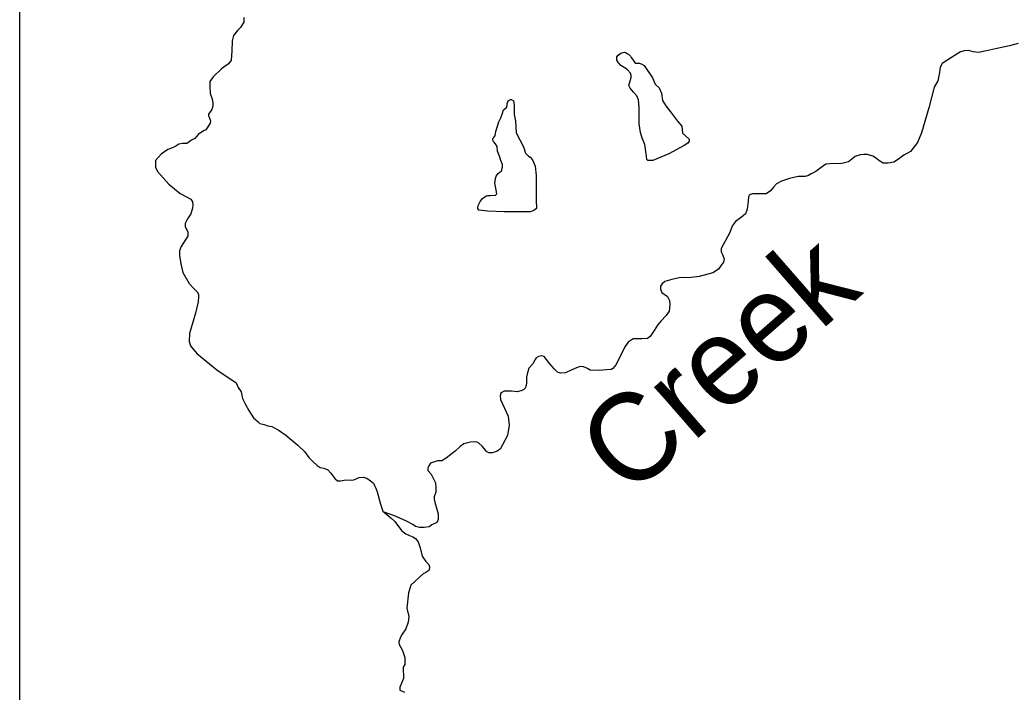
# Model space of a CAD drawing. Extents: x 1720274 to 1751788, y 372074 to 391887.
# Drawn here: x 1729991 to 1730745, y 380525 to 381036 of the extents above; entities that cross this region are included whole.
import ezdxf

# ---------------------------------------------------------------- set-up
doc = ezdxf.new("R2010")
doc.units = 0
doc.layers.add('Level 35', color=7, linetype='Continuous')
doc.layers.add('R_Draft', color=7, linetype='Continuous')

msp = doc.modelspace()

# ---------------------------------------------------------------- linework, layer by layer
at = {"layer": 'Level 35'}
for points in [[(1730161.03, 381037.42), (1730161.03, 381035.49), (1730161.03, 381034.04), (1730160.07, 381032.35), (1730158.38, 381029.94), (1730156.22, 381027.77), (1730153.09, 381023.92), (1730152.12, 381019.82), (1730151.88, 381011.86), (1730151.4, 381005.11), (1730149.23, 381002.21), (1730143.93, 380998.6), (1730137.67, 380992.33), (1730135.26, 380988.95)], [(1730749.77, 381017.73), (1730743, 381015.92), (1730732.39, 381013.66), (1730725.61, 381012.3), (1730719.51, 381010.94), (1730715.45, 381011.4), (1730711.84, 381012.53), (1730708.68, 381012.3), (1730705.74, 381011.4), (1730698.97, 381007.1), (1730691.97, 381002.58), (1730690.38, 380999.87), (1730689.93, 380995.8), (1730688.58, 380989.47), (1730685.87, 380984.5), (1730681.8, 380968.91), (1730676.16, 380949.92), (1730673, 380942.46), (1730667.8, 380935.68), (1730662.61, 380932.97), (1730658.77, 380929.8), (1730655.16, 380927.54), (1730650.87, 380926.87), (1730647.03, 380926.87), (1730643.64, 380928.9), (1730641.84, 380930.48), (1730639.13, 380932.29), (1730635.06, 380933.42), (1730632.35, 380933.42), (1730629.64, 380933.19), (1730625.8, 380931.84), (1730620.61, 380928), (1730615.64, 380926.64), (1730606.38, 380926.41), (1730603.45, 380926.19), (1730599.84, 380923.48), (1730595.77, 380920.54), (1730592.38, 380918.73), (1730590.35, 380917.37), (1730587.64, 380916.69), (1730582.45, 380916.69), (1730575.9, 380915.11), (1730569.8, 380913.08), (1730565.97, 380911.04), (1730563.71, 380908.56), (1730561.45, 380905.85)], [(1730135.26, 380988.95), (1730135.02, 380985.34), (1730135.38, 380979.74), (1730136.88, 380975.75), (1730137.37, 380972.43), (1730137.37, 380970.11), (1730136.54, 380967.62), (1730135.38, 380965.79), (1730134.22, 380963.97), (1730134.22, 380962.81), (1730134.72, 380961.81), (1730135.55, 380958.99), (1730135.38, 380957.16), (1730133.56, 380954.34), (1730132.07, 380952.18), (1730130.41, 380951.35), (1730126.26, 380948.53), (1730123.77, 380945.54), (1730121.12, 380944.38), (1730117.64, 380941.89), (1730114.32, 380941.72), (1730111.67, 380941.23), (1730109.35, 380939.9), (1730106.69, 380938.57), (1730103.21, 380937.24), (1730098.23, 380933.59), (1730093.92, 380928.78), (1730093.76, 380926.62), (1730093.76, 380923.8), (1730095.41, 380920.48), (1730103.87, 380910.85), (1730112.5, 380903.71), (1730120.79, 380899.39), (1730121.95, 380897.57), (1730122.12, 380895.08), (1730121.95, 380892.59), (1730120.79, 380888.27), (1730118.63, 380885.28), (1730117.64, 380883.46), (1730116.48, 380881.13), (1730116.31, 380878.64), (1730118.3, 380874.33), (1730118.3, 380871.51), (1730116.81, 380869.02), (1730113.33, 380863.54), (1730112, 380860.22), (1730112, 380856.73), (1730113.16, 380850.42), (1730114.65, 380843.78), (1730119.3, 380835.32), (1730122.45, 380832.16), (1730125.76, 380828.84), (1730126.43, 380827.02), (1730126.43, 380825.36), (1730126.26, 380821.54), (1730124.27, 380812.91), (1730119.63, 380797.47), (1730119.3, 380791.49), (1730120.46, 380788.17), (1730125.27, 380782.2), (1730140.36, 380769.75), (1730155.28, 380759.95), (1730156.61, 380756.47), (1730158.93, 380753.15), (1730160.09, 380748), (1730162.08, 380744.02), (1730164.9, 380738.87), (1730168.22, 380733.39), (1730171.87, 380730.24), (1730173.2, 380729.08), (1730176.35, 380728.25), (1730179.17, 380727.25), (1730182.32, 380726.75), (1730186.96, 380724.26), (1730192.93, 380720.28), (1730202.05, 380712.64), (1730207.03, 380707.83), (1730210.51, 380703.18), (1730213.17, 380700.52), (1730216.81, 380697.04), (1730219.14, 380695.71), (1730221.79, 380695.21), (1730224.94, 380693.88), (1730227.1, 380691.23), (1730230.08, 380687.24), (1730232.24, 380685.42), (1730234.56, 380685.42), (1730238.71, 380686.25), (1730242.02, 380685.91), (1730244.68, 380686.25), (1730248.66, 380687.91), (1730251.64, 380688.24), (1730254.46, 380687.41), (1730257.28, 380685.58), (1730259.44, 380683.76), (1730260.27, 380681.93), (1730261.43, 380679.94), (1730262.26, 380677.12), (1730264.91, 380667.65), (1730266.73, 380662.51), (1730272.64, 380657.45)], [(1730561.45, 380905.85), (1730558.06, 380903.59), (1730553.77, 380903.59), (1730550.38, 380903.59), (1730547.67, 380903.59), (1730545.42, 380902.91), (1730544.74, 380901.33), (1730544.29, 380897.94), (1730543.61, 380891.83), (1730542.26, 380888.44), (1730539.32, 380885.73), (1730534.8, 380882.57), (1730532.55, 380879.4), (1730530.29, 380873.75), (1730523.97, 380862), (1730523.97, 380859.51), (1730524.87, 380857.48), (1730526.22, 380854.09), (1730525.55, 380851.6), (1730524.19, 380849.57), (1730521.93, 380846.4), (1730517.64, 380843.46), (1730507.26, 380840.75), (1730499.13, 380839.85), (1730495.51, 380840.07), (1730491.9, 380839.85), (1730486.26, 380838.49), (1730481.06, 380836.91), (1730479.03, 380835.1), (1730477.67, 380833.29), (1730477.67, 380831.03), (1730478.8, 380828.55), (1730483.09, 380825.61), (1730484.67, 380822.44), (1730484.9, 380819.28), (1730484.45, 380814.53), (1730481.97, 380811.14), (1730477.9, 380806.85), (1730475.42, 380803.69), (1730472.93, 380799.62), (1730470, 380795.1), (1730467.97, 380793.74), (1730463.9, 380793.29), (1730460.74, 380793.51), (1730456.9, 380793.29), (1730455.32, 380792.38), (1730453.29, 380790.8), (1730450.58, 380787.41), (1730444.03, 380773.85), (1730441.55, 380770.91), (1730440.19, 380770.01), (1730436.8, 380769.78), (1730431.16, 380769.33), (1730424.38, 380769.56), (1730422.13, 380770.91), (1730419.19, 380772.04), (1730416.71, 380772.27), (1730413.77, 380771.36), (1730409.93, 380769.56), (1730405.64, 380767.52), (1730401.8, 380767.3), (1730399.55, 380767.97), (1730397.06, 380770.46), (1730393.67, 380774.3), (1730389.38, 380779.95), (1730387.58, 380780.41), (1730385.09, 380779.95), (1730383.29, 380779.05), (1730382.38, 380777.69), (1730380.8, 380774.3), (1730377.64, 380771.14), (1730376.29, 380766.62), (1730375.84, 380764.36), (1730375.84, 380760.29), (1730375.61, 380758.03), (1730374.93, 380755.99), (1730373.8, 380754.86), (1730372.45, 380754.19), (1730369.06, 380753.06), (1730364.55, 380753.73), (1730361.16, 380753.73), (1730358.9, 380753.73), (1730357.09, 380752.6), (1730356.42, 380752.15), (1730355.74, 380750.34), (1730356.19, 380747.41), (1730361.84, 380734.75), (1730362.74, 380727.74), (1730361.38, 380720.06), (1730355.96, 380709.66), (1730353.03, 380707.85), (1730349.87, 380706.72), (1730347.16, 380706.72), (1730345.35, 380707.85), (1730344.67, 380708.76), (1730342.42, 380711.47), (1730339.48, 380714.41), (1730338.35, 380714.86), (1730336.32, 380715.09), (1730333.38, 380714.86), (1730328.19, 380713.5)], [(1730328.19, 380713.5), (1730325.48, 380711.47), (1730321.64, 380708.08), (1730314.87, 380702.65), (1730311.48, 380700.62), (1730308.32, 380700.62), (1730305.16, 380699.72), (1730302.9, 380698.81), (1730301.55, 380696.78), (1730300.87, 380695.42), (1730300.87, 380693.39), (1730303.35, 380690.45), (1730306.74, 380683.89), (1730306.96, 380680.05), (1730306.96, 380676.89), (1730306.06, 380674.85), (1730305.61, 380673.27), (1730305.61, 380671.69), (1730306.29, 380669.2), (1730308.77, 380660.39), (1730308.77, 380657.45), (1730308.77, 380656.09), (1730307.64, 380653.83), (1730303.8, 380652.03), (1730301.77, 380650.67), (1730298.16, 380649.99), (1730294.55, 380649.99), (1730291.61, 380650.9), (1730289.35, 380652.25), (1730284.61, 380654.74), (1730279.64, 380657.22), (1730275.58, 380659.03), (1730267.67, 380661.74)], [(1730272.64, 380657.45), (1730275.8, 380654.51), (1730278.51, 380650.9), (1730281, 380647.51), (1730284.16, 380645.25), (1730286.87, 380643.89), (1730289.35, 380642.99), (1730291.61, 380641.63), (1730293.42, 380639.14), (1730295, 380634.62)], [(1730295, 380634.62), (1730296.51, 380628.15), (1730299.23, 380624.19), (1730301.7, 380621.96), (1730302.2, 380620.23), (1730302.2, 380619.73), (1730301.7, 380617.5), (1730299.23, 380615.77), (1730297.25, 380614.78), (1730287.85, 380606.11), (1730286.12, 380600.42), (1730284.88, 380588.78), (1730286.36, 380582.34), (1730285.87, 380578.13), (1730284.14, 380572.93), (1730281.42, 380568.97), (1730280.18, 380566.74), (1730278.94, 380563.28), (1730279.19, 380561.05), (1730281.66, 380556.59), (1730283.4, 380551.15), (1730283.4, 380545.95), (1730282.16, 380543.96), (1730282.41, 380535.3), (1730280.92, 380531.83), (1730279.69, 380528.61), (1730279.69, 380526.38), (1730283.15, 380524.9)]]:
    msp.add_lwpolyline(points, dxfattribs=at)
for points in [[(1730465.32, 381001.02), (1730471.68, 380991.62), (1730473.81, 380987), (1730476.8, 380984.13), (1730478.42, 380980.01), (1730479.3, 380974.51), (1730481.84, 380970.41), (1730485.37, 380965.75), (1730490.74, 380958.68), (1730493.84, 380954.86), (1730494.55, 380949.78), (1730499.49, 380945.11), (1730499.65, 380943.59), (1730498.65, 380942.16), (1730495.82, 380940.31), (1730484.02, 380934.03), (1730471.87, 380928.81), (1730468.21, 380928.81), (1730467.44, 380929.59), (1730467.05, 380932.1), (1730465.89, 380941.17), (1730463.91, 380945.82), (1730462.5, 380950.06), (1730461.51, 380956.7), (1730461.65, 380966.46), (1730461.46, 380969.17), (1730461.07, 380974.96), (1730459.72, 380978.05), (1730457.22, 380980.75), (1730454.74, 380983.89), (1730453.72, 380985.93), (1730454.66, 380989.31), (1730455.52, 380992.05), (1730455.44, 380993.54), (1730454.9, 380995.19), (1730452.78, 380997.74), (1730451.43, 380998.9), (1730447.61, 381001.07), (1730445.73, 381003.11), (1730444.47, 381005.07), (1730444.49, 381007.59), (1730445.65, 381008.83), (1730446.51, 381009.62), (1730447.56, 381010.34), (1730448.63, 381010.64), (1730449.41, 381010.87), (1730450.35, 381011.11), (1730451.23, 381010.83), (1730452.34, 381010.26), (1730453.42, 381009.64), (1730454.41, 381008.6), (1730455.02, 381008.19), (1730455.44, 381007.26), (1730456.46, 381005.77), (1730457.99, 381003.53), (1730458.95, 381002.76), (1730459.34, 381002.76), (1730459.72, 381002.76), (1730461.84, 381002.76), (1730463.58, 381002.18)], [(1730368.11, 380949.85), (1730373.63, 380939.31), (1730375.13, 380934.46), (1730377.47, 380932.12), (1730378.64, 380931.45), (1730380.48, 380929.27), (1730382.49, 380924.59), (1730383.32, 380917.56), (1730383.16, 380898.65), (1730383.5, 380892.53), (1730381.55, 380890.79), (1730378.69, 380889.77), (1730375.22, 380889.77), (1730358.97, 380889.87), (1730346.51, 380890.28), (1730339.7, 380891.12), (1730338.86, 380892.46), (1730338.86, 380893.29), (1730339.2, 380894.63), (1730339.53, 380895.8), (1730340.53, 380897.65), (1730342.54, 380899.99), (1730345.21, 380902.16), (1730346.22, 380902.33), (1730348.39, 380902.33), (1730352.23, 380902.5), (1730353.24, 380903.67), (1730353.07, 380904.84), (1730352.73, 380906.68), (1730352.4, 380909.19), (1730351.9, 380911.53), (1730352.4, 380915.22), (1730352.9, 380916.89), (1730354.41, 380918.9), (1730356.75, 380921.07), (1730357.75, 380923.75), (1730357.75, 380925.93), (1730356.41, 380928.77), (1730355.24, 380932.12), (1730353.9, 380935.97), (1730353.57, 380939.48), (1730352.4, 380941.66), (1730350.9, 380943.33), (1730350.23, 380944.33), (1730350.23, 380945.5), (1730351.06, 380946.34), (1730352.07, 380947.85), (1730352.57, 380951.03), (1730354.91, 380958.22), (1730356.41, 380961.4), (1730357.58, 380964.75), (1730358.42, 380967.26), (1730360.76, 380969.1), (1730361.26, 380970.77), (1730361.26, 380972.28), (1730361.59, 380973.45), (1730361.93, 380974.29), (1730363.77, 380975.12), (1730364.1, 380975.12), (1730365.94, 380974.29), (1730366.27, 380972.95), (1730366.61, 380970.1), (1730366.61, 380963.74), (1730367.61, 380958.89)]]:
    msp.add_lwpolyline(points, close=True, dxfattribs=at)
at = {"layer": 'R_Draft'}
msp.add_lwpolyline([(1729990.7, 381816.11), (1741847.55, 381816.11), (1741847.55, 374371.32), (1729990.7, 374371.32)], close=True, dxfattribs=at)

# ---------------------------------------------------------------- texts
at = {"layer": 'Level 35'}
msp.add_text('Creek', height=66.739, rotation=41.13021, dxfattribs=at).set_placement((1730453.36, 380671.69))

doc.saveas('drawing.dxf')
